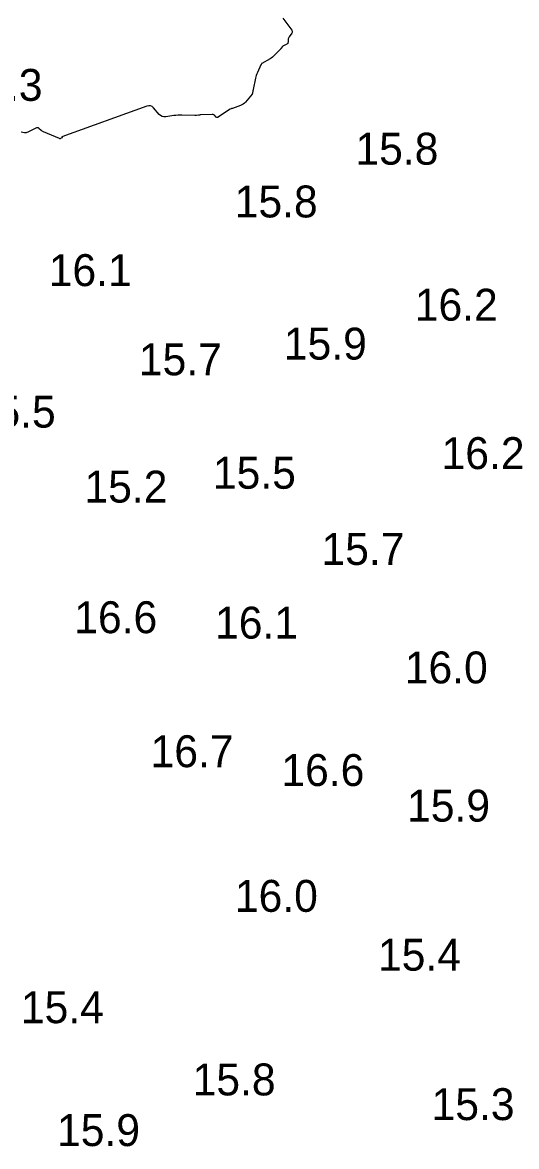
# Model space of a CAD drawing. Extents: x 1023796 to 1112670, y 656573 to 837340.
# Drawn here: x 1101471.7 to 1101549.2, y 687470.8 to 687647 of the extents above; entities that cross this region are included whole.
import ezdxf

# ---------------------------------------------------------------- set-up
doc = ezdxf.new("R2010")
doc.units = 0
doc.layers.add('V-CHAN-CONT-15FT', color=7, linetype='Continuous')
doc.layers.add('V-TOPO-SOUN', color=7, linetype='Continuous')

msp = doc.modelspace()

# ---------------------------------------------------------------- linework, layer by layer
at = {"layer": 'V-CHAN-CONT-15FT'}
msp.add_lwpolyline([(1101512.58, 687647.66), (1101513.95, 687645.8), (1101514.02, 687645.67), (1101514.04, 687645.55), (1101514.02, 687645.42), (1101513.95, 687645.3), (1101513.53, 687644.72), (1101513.48, 687644.63), (1101513.44, 687644.54), (1101513.41, 687644.44), (1101513.4, 687644.33), (1101513.38, 687643.9), (1101513.36, 687643.8), (1101513.33, 687643.71), (1101513.26, 687643.64), (1101513.18, 687643.59), (1101512.67, 687643.34), (1101512.61, 687643.31), (1101512.56, 687643.27), (1101512.51, 687643.22), (1101512.47, 687643.17), (1101512.31, 687642.95), (1101512.27, 687642.89), (1101512.22, 687642.84), (1101512.18, 687642.79), (1101512.13, 687642.74), (1101511.27, 687641.85), (1101511.1, 687641.69), (1101510.93, 687641.54), (1101510.74, 687641.41), (1101510.55, 687641.29), (1101509.24, 687640.55), (1101509.22, 687640.53), (1101509.21, 687640.52), (1101509.19, 687640.51), (1101509.19, 687640.49), (1101509.16, 687640.41), (1101509.15, 687640.39), (1101509.14, 687640.37), (1101509.14, 687640.35), (1101509.13, 687640.33), (1101508.57, 687639.12), (1101508.48, 687638.91), (1101508.4, 687638.7), (1101508.33, 687638.48), (1101508.28, 687638.26), (1101507.92, 687636.46), (1101507.92, 687636.44), (1101507.91, 687636.42), (1101507.9, 687636.4), (1101507.9, 687636.38), (1101507.86, 687636.3), (1101507.86, 687636.28), (1101507.85, 687636.26), (1101507.85, 687636.24), (1101507.84, 687636.22), (1101507.81, 687635.95), (1101507.8, 687635.9), (1101507.79, 687635.85), (1101507.77, 687635.81), (1101507.74, 687635.77), (1101506.69, 687634.52), (1101506.53, 687634.35), (1101506.35, 687634.2), (1101506.15, 687634.08), (1101505.93, 687633.98), (1101504.64, 687633.52), (1101504.6, 687633.51), (1101504.56, 687633.5), (1101504.52, 687633.48), (1101504.48, 687633.47), (1101504.32, 687633.42), (1101504.28, 687633.41), (1101504.24, 687633.39), (1101504.2, 687633.37), (1101504.17, 687633.35), (1101502.44, 687632.13), (1101502.35, 687632.09), (1101502.27, 687632.08), (1101502.2, 687632.1), (1101502.12, 687632.16), (1101501.83, 687632.45), (1101501.75, 687632.51), (1101501.66, 687632.56), (1101501.57, 687632.58), (1101501.47, 687632.58), (1101499.59, 687632.49), (1101499.52, 687632.48), (1101499.45, 687632.48), (1101499.38, 687632.47), (1101499.31, 687632.45), (1101499.04, 687632.4), (1101498.97, 687632.39), (1101498.9, 687632.38), (1101498.84, 687632.38), (1101498.77, 687632.38), (1101496.73, 687632.45), (1101496.42, 687632.46), (1101496.1, 687632.45), (1101495.79, 687632.42), (1101495.48, 687632.38), (1101494.22, 687632.2), (1101493.92, 687632.19), (1101493.65, 687632.25), (1101493.4, 687632.38), (1101493.18, 687632.58), (1101492.28, 687633.6), (1101492.05, 687633.8), (1101491.79, 687633.92), (1101491.52, 687633.94), (1101491.21, 687633.87), (1101477.92, 687629.07), (1101477.9, 687629.07), (1101477.9, 687629.06), (1101477.9, 687629.04), (1101477.9, 687629.03), (1101477.94, 687628.96), (1101477.95, 687628.95), (1101477.95, 687628.94), (1101477.94, 687628.92), (1101477.93, 687628.92), (1101477.7, 687628.79), (1101477.66, 687628.77), (1101477.61, 687628.77), (1101477.57, 687628.77), (1101477.52, 687628.78), (1101475.04, 687629.84), (1101474.94, 687629.89), (1101474.84, 687629.95), (1101474.75, 687630.01), (1101474.66, 687630.08), (1101474.31, 687630.39), (1101474.22, 687630.46), (1101474.13, 687630.49), (1101474.03, 687630.48), (1101473.93, 687630.45), (1101472.55, 687629.77), (1101472.43, 687629.72), (1101472.31, 687629.69), (1101472.18, 687629.69), (1101472.06, 687629.7), (1101471.54, 687629.79)], dxfattribs=at)

# ---------------------------------------------------------------- texts
at = {"layer": 'V-TOPO-SOUN'}
for s, p in [('14.3 ', (1101461.86, 687634.7)), ('15.8 ', (1101523.94, 687624.7)), ('15.8 ', (1101505.01, 687616.43)), ('16.1 ', (1101475.85, 687605.67)), ('16.2 ', (1101533.25, 687600.25)), ('15.9 ', (1101512.72, 687594.15)), ('15.7 ', (1101489.98, 687591.69)), ('15.5 ', (1101463.93, 687583.49)), ('16.2 ', (1101537.45, 687576.99)), ('15.5 ', (1101501.59, 687573.91)), ('15.2 ', (1101481.45, 687571.74)), ('15.7 ', (1101518.62, 687561.97)), ('16.6 ', (1101479.85, 687551.27)), ('16.1 ', (1101501.93, 687550.42)), ('16.0 ', (1101531.68, 687543.4)), ('16.7 ', (1101491.82, 687530.27)), ('16.6 ', (1101512.33, 687527.32)), ('15.9 ', (1101532.04, 687521.74)), ('16.0 ', (1101505.04, 687507.6)), ('15.4 ', (1101527.48, 687498.38)), ('15.4 ', (1101471.48, 687490.15)), ('15.8 ', (1101498.41, 687478.83)), ('15.3 ', (1101535.88, 687474.96)), ('15.9 ', (1101477.15, 687470.89))]:
    msp.add_text(s, height=5, dxfattribs=at).set_placement(p)

doc.saveas('drawing.dxf')
